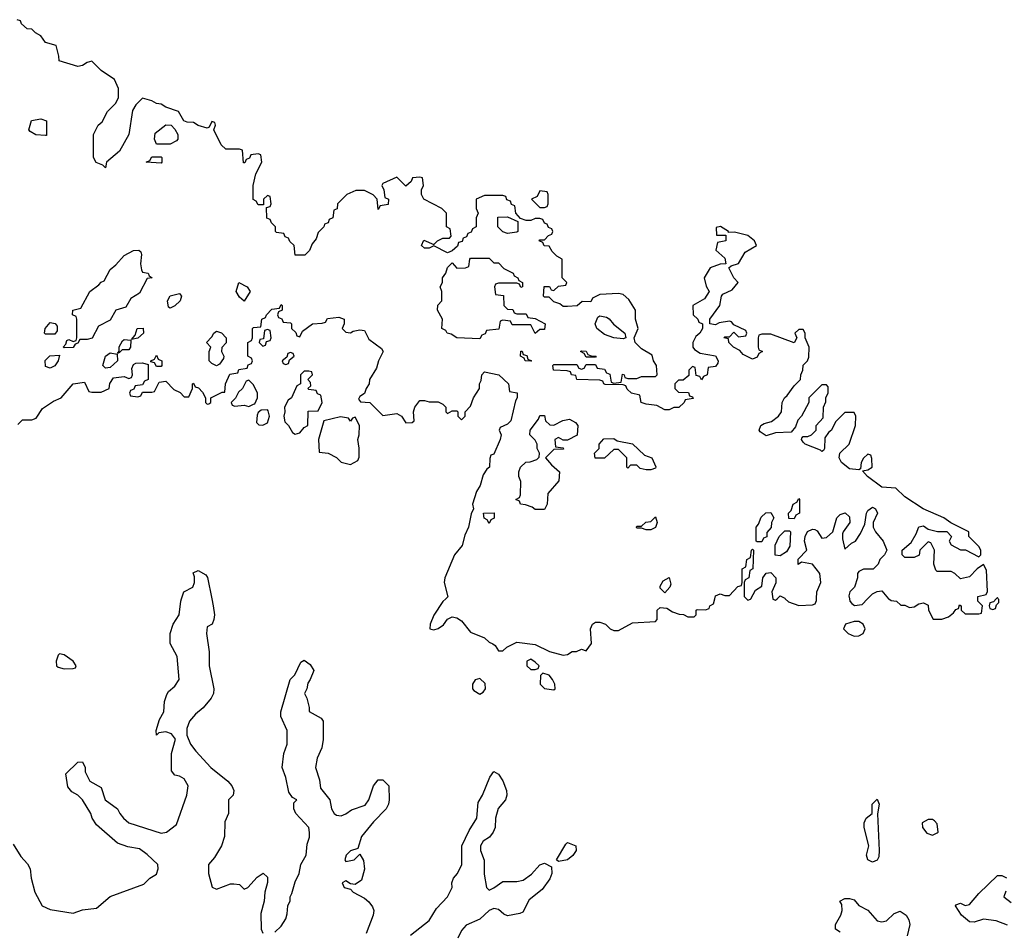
# Model space of a CAD drawing. Header units: inches. Extents: x 2601682 to 2755810, y 449311 to 584050.
# Tile 414 of 505: x 2693038 to 2697300, y 528560 to 532507. Entities that reach past the tile are written whole.
import ezdxf

# ---------------------------------------------------------------- set-up
doc = ezdxf.new("R2010")
doc.units = ezdxf.units.IN
doc.header["$MEASUREMENT"] = 0
doc.layers.add('C6592', color=7, linetype='Continuous')
doc.layers.add('C6593', color=7, linetype='Continuous')

msp = doc.modelspace()

# ---------------------------------------------------------------- linework, layer by layer
at = {"layer": 'C6592', "color": 2}
for points, elevation in [([(2693010, 528938), (2693043.4, 528883.4), (2693072.1, 528852.1), (2693082.8, 528830), (2693087.3, 528790), (2693103, 528730), (2693134.8, 528670), (2693170, 528654.9), (2693270, 528638.8), (2693310, 528653.4), (2693370, 528660.7), (2693430, 528711), (2693575.5, 528764.5), (2693602, 528790), (2693630, 528807.3), (2693638, 528830), (2693636.4, 528850), (2693590, 528893.3), (2693556.6, 528916.6), (2693506.3, 528926.3), (2693461.3, 528941.3), (2693370, 529020.9), (2693352, 529050), (2693346.6, 529070), (2693309.3, 529130), (2693289.6, 529149.6), (2693264, 529164), (2693245.7, 529185.7), (2693238, 529242), (2693290, 529292), (2693310, 529294), (2693322, 529270), (2693322, 529250), (2693342, 529210), (2693390, 529182), (2693408.7, 529128.7), (2693462, 529090), (2693470.8, 529070), (2693486.8, 529050), (2693511, 529030), (2693650, 528984.9), (2693674, 528990), (2693717, 529023), (2693761.3, 529150), (2693768, 529190), (2693750, 529220.7), (2693730, 529231.8), (2693710, 529236), (2693694.5, 529254.5), (2693695.1, 529330), (2693712.1, 529392.1), (2693694.9, 529414.9), (2693670, 529423.7), (2693641, 529419), (2693630, 529409), (2693629.1, 529429.1), (2693643.2, 529476.8), (2693662, 529510), (2693664.7, 529555.3), (2693674.6, 529585.4), (2693682, 529598), (2693710, 529622), (2693728.7, 529650), (2693719, 529750), (2693690, 529806), (2693688.7, 529850), (2693702, 529890), (2693728, 529930), (2693735.3, 529990), (2693738.5, 530000)], 2), ([(2693870, 530000), (2693876, 529970), (2693881, 529930), (2693878, 529910), (2693870.7, 529889.3), (2693850, 529878), (2693847.3, 529850), (2693858.8, 529770), (2693858.8, 529710), (2693879.1, 529610), (2693877.3, 529590), (2693866.8, 529570), (2693832.2, 529527.8), (2693799.3, 529500.7), (2693773.4, 529470), (2693762, 529438), (2693762, 529410), (2693778, 529370), (2693799.9, 529339.9), (2693866, 529270), (2693938.8, 529210), (2693956, 529190), (2693964.7, 529170), (2693962, 529150), (2693942, 529130), (2693942, 529070), (2693925.4, 529034.6), (2693924.7, 528970), (2693911.3, 528930), (2693880.7, 528879.3), (2693856, 528850), (2693856, 528810), (2693871.6, 528751.6), (2693890, 528742), (2693950, 528766), (2693965.4, 528765.4), (2693990, 528762), (2694010, 528742), (2694026, 528750), (2694066, 528794), (2694091.6, 528811.6), (2694110, 528794), (2694110.9, 528770.9), (2694098.8, 528730), (2694096, 528690), (2694082.5, 528637.5), (2694082.8, 528570), (2694090, 528552)], 2), ([(2694882.7, 530000), (2694870, 529988), (2694830, 529928.7), (2694814.8, 529890), (2694814, 529870), (2694830, 529866), (2694850, 529871.3), (2694872.9, 529887.1), (2694890, 529912), (2694910, 529922), (2694930, 529918), (2694950, 529904.7), (2694990, 529856), (2695050, 529831), (2695070, 529811.3), (2695085.4, 529805.4), (2695096.9, 529796.9), (2695110, 529774), (2695130, 529774), (2695146, 529790), (2695190, 529811.3), (2695270, 529802), (2695330.9, 529770.9), (2695390, 529756), (2695410, 529758), (2695430, 529771), (2695448.7, 529771.3), (2695470, 529782), (2695490, 529774), (2695513.2, 529806.8), (2695509, 529870), (2695518, 529890), (2695530, 529898), (2695550, 529898), (2695574, 529890), (2695594, 529870), (2695610, 529862), (2695630, 529862), (2695690, 529896), (2695790, 529902), (2695798, 529910), (2695798, 529950), (2695810, 529962), (2695839.6, 529959.6), (2695863.6, 529943.6), (2695892.7, 529932.7), (2695911.6, 529931.6), (2695930, 529922), (2695958, 529922), (2695966, 529930), (2695966, 529950), (2695970, 529954), (2696007.3, 529952.7), (2696022, 529958), (2696026, 529970), (2696042, 529978), (2696047.2, 530000)], 6), ([(2696184, 530000), (2696190, 529994), (2696202, 529998), (2696203.1, 530000)], 6), ([(2696297.7, 530000), (2696298, 529998), (2696310, 529994), (2696316.7, 530000)], 6), ([(2696352, 530000), (2696366, 529986), (2696410, 529971.3), (2696470, 529974), (2696482, 529978), (2696487.3, 529992.7), (2696487.7, 530000)], 6), ([(2696629.5, 530000), (2696631.3, 529990), (2696639.8, 529979.8), (2696651.1, 529971.1), (2696684.7, 529975.3), (2696708.6, 530000)], 6), ([(2696799.3, 530000), (2696799.6, 529999.6), (2696810, 529992), (2696834, 529990), (2696852.7, 529972.7), (2696870, 529972), (2696890, 529962), (2696910, 529964.7), (2696930, 529978), (2696950, 529982), (2696970, 529972), (2696971.3, 529950), (2696992, 529912), (2697030, 529911.3), (2697058, 529922), (2697080.4, 529939.6), (2697090, 529954), (2697102, 529958), (2697106, 529974), (2697114, 529970), (2697114, 529950), (2697130, 529934), (2697190, 529934), (2697202, 529938), (2697206, 529970), (2697186, 529990), (2697186, 530000)], 6), ([(2697265.2, 530000), (2697254, 529986), (2697238, 529982), (2697234, 529970), (2697238, 529958), (2697250, 529954), (2697262, 529958), (2697266, 529974), (2697276.4, 529983.6), (2697276.4, 529996.4), (2697274, 530000)], 6), ([(2694143.1, 528556.9), (2694170, 528582), (2694190, 528614), (2694196.4, 528636.4), (2694198, 528670), (2694208.4, 528691.6), (2694208.7, 528710), (2694216.4, 528723.6), (2694230, 528774), (2694248, 528810), (2694255.3, 528850), (2694278, 528890), (2694283.1, 528936.9), (2694292.3, 528967.7), (2694292.1, 528987.9), (2694289.2, 529010), (2694233.2, 529070), (2694224, 529090), (2694224, 529116), (2694238, 529130), (2694219, 529139), (2694202.7, 529162.7), (2694190, 529226), (2694174, 529270), (2694182, 529330), (2694195.3, 529370), (2694195.3, 529430), (2694169, 529490), (2694168.7, 529510), (2694208.7, 529650), (2694228.9, 529671.1), (2694255.3, 529724.7), (2694270, 529734), (2694295.9, 529715.9), (2694311, 529690), (2694296, 529650), (2694284.9, 529635.1), (2694281, 529610), (2694271, 529590), (2694280.7, 529570), (2694291.3, 529528.7), (2694291.3, 529511.3), (2694343.6, 529483.6), (2694351.3, 529470), (2694351, 529391), (2694345.2, 529354.8), (2694326, 529310), (2694318, 529270), (2694335.3, 529215.3), (2694339.8, 529179.8), (2694380.7, 529130), (2694388, 529090), (2694399.1, 529070), (2694410, 529062.4), (2694430, 529060.3), (2694450, 529068.4), (2694474.2, 529085.8), (2694534, 529106), (2694549.6, 529130), (2694569.6, 529190.4), (2694590, 529216), (2694610, 529216), (2694636, 529190), (2694637.3, 529130), (2694634, 529110), (2694624, 529090), (2694570, 529034), (2694517.1, 528970), (2694502, 528918), (2694470, 528908.7), (2694451.3, 528890), (2694446, 528870), (2694450, 528862), (2694486, 528870), (2694510, 528894), (2694526.4, 528866.4), (2694530.5, 528829.5), (2694518, 528782), (2694490, 528762), (2694470, 528766), (2694450, 528778), (2694434, 528770), (2694442, 528750), (2694470, 528742), (2694482, 528730), (2694530, 528704), (2694550, 528687.7), (2694565.8, 528665.8), (2694570.3, 528650), (2694567.6, 528630), (2694538, 528550)], 2), ([(2694730, 528542.8), (2694810, 528606.8), (2694841.6, 528658.4), (2694889.4, 528710), (2694909.4, 528750), (2694909.2, 528770), (2694916, 528790), (2694932.7, 528810), (2694951.4, 528848.6), (2694952.3, 528930), (2694983.9, 528996.1), (2695016.2, 529050), (2695022, 529118), (2695040.9, 529150), (2695072.5, 529227.5), (2695090, 529252), (2695110, 529241), (2695130, 529211), (2695144.9, 529170), (2695147.3, 529150), (2695141, 529130), (2695108.7, 529091.3), (2695097.1, 529050), (2695095.5, 529010), (2695088.2, 528990), (2695072.1, 528967.9), (2695044.9, 528950), (2695033, 528930), (2695032.7, 528910), (2695048.5, 528868.5), (2695048.1, 528808.1), (2695058.8, 528750), (2695070, 528738.8), (2695090, 528747.7), (2695130, 528776.3), (2695190, 528776.4), (2695218, 528782), (2695252.9, 528807.1), (2695290, 528847.3), (2695310, 528854.8), (2695339.8, 528839.8), (2695341.6, 528810), (2695332.6, 528787.4), (2695299.4, 528740.6), (2695244.1, 528695.9), (2695216.5, 528643.5), (2695203.1, 528636.9), (2695150, 528626.6), (2695133.8, 528633.8), (2695110, 528655.1), (2695090, 528659.5), (2695070, 528649.4), (2695030, 528612.3), (2694970, 528586), (2694950, 528564), (2694934, 528530)], 2), ([(2697314, 528586), (2697265.6, 528605.6), (2697210, 528613.2), (2697170, 528599), (2697150, 528601.2), (2697115.3, 528630), (2697089, 528671), (2697090, 528674), (2697110, 528682), (2697130, 528671.3), (2697150, 528676), (2697190, 528724), (2697270, 528802), (2697290, 528802), (2697310, 528792)], 2), ([(2697306.4, 528733.6), (2697298, 528710), (2697330, 528684.7)], 2), ([(2696590, 528556), (2696569.2, 528570), (2696569, 528590), (2696593.2, 528630), (2696599, 528650), (2696596.4, 528676.4), (2696588, 528690), (2696610, 528702), (2696630, 528702), (2696650, 528696), (2696670, 528672), (2696710, 528652), (2696750, 528604.7), (2696770, 528601), (2696790, 528604.7), (2696822.7, 528637.3), (2696850, 528647.3), (2696874.8, 528630), (2696887.3, 528610), (2696890.8, 528590), (2696879.1, 528540.9)], 2)]:
    msp.add_lwpolyline(points, dxfattribs=dict(at, elevation=elevation))
for points, elevation in [([(2696670, 529901.2), (2696650, 529901.2), (2696612, 529890), (2696604.7, 529870), (2696624.7, 529850), (2696650, 529837.3), (2696670, 529838.8), (2696688.7, 529850), (2696697.2, 529870), (2696688.7, 529890)], 6), ([(2693210, 529762), (2693204, 529756), (2693196, 529730), (2693198, 529710), (2693204, 529704), (2693230, 529696), (2693270, 529698), (2693279, 529701), (2693282, 529710), (2693269, 529730), (2693230, 529757.2)], 6), ([(2695250, 529738), (2695234, 529730), (2695234, 529710), (2695250, 529694), (2695270, 529694), (2695282, 529698), (2695286, 529710), (2695270, 529726)], 6), ([(2695302, 529678), (2695292, 529668), (2695291.3, 529630), (2695310, 529611.3), (2695350, 529606), (2695355.3, 529610), (2695354, 529630), (2695344, 529650), (2695330, 529668.7)], 6), ([(2695030, 529654), (2695010, 529648.7), (2694998.8, 529630), (2694998.8, 529610), (2695003.4, 529603.4), (2695030, 529586.8), (2695044.7, 529595.3), (2695054, 529610), (2695053.2, 529633.2)], 6), ([(2696730, 528859), (2696709.4, 528869.4), (2696703.7, 528890), (2696714, 528930), (2696693.2, 529010), (2696694, 529030), (2696702, 529050), (2696728, 529070), (2696728, 529110), (2696750, 529132), (2696758, 529110), (2696750.8, 529069.2), (2696758.8, 528910), (2696757.3, 528882.7), (2696750, 528868)], 2), ([(2696990, 529044), (2696970, 529044), (2696944.7, 529030), (2696946, 529010), (2696964.5, 528984.5), (2696990, 528976), (2697010, 528986), (2697013.2, 528990), (2697010, 529026), (2696998.6, 529038.6)], 6), ([(2695370, 528862), (2695362, 528870), (2695402, 528938), (2695410, 528944.9), (2695444.7, 528930), (2695447.3, 528910), (2695431.9, 528888.1), (2695410, 528869.6)], 2)]:
    msp.add_lwpolyline(points, close=True, dxfattribs=dict(at, elevation=elevation))
at = {"layer": 'C6593', "color": 2}
for points, elevation in [([(2697186, 530000), (2697186, 530010), (2697222, 530018), (2697228, 530032), (2697223.1, 530123.1), (2697210, 530148), (2697182, 530130), (2697150, 530095.3), (2697110, 530086), (2697086, 530110), (2697070, 530118), (2697010, 530118), (2697004, 530124), (2696995.3, 530150), (2696998, 530210), (2696982, 530242), (2696970, 530246), (2696934, 530210), (2696931.1, 530188.9), (2696910, 530178), (2696870, 530178), (2696858, 530190), (2696858, 530210), (2696896.5, 530243.5), (2696918.6, 530281.4), (2696930, 530311.3), (2696950, 530316), (2696970, 530302), (2697011.6, 530291.6), (2697051, 530291), (2697072, 530270), (2697062, 530250), (2697070, 530234), (2697110, 530212), (2697131.6, 530211.6), (2697190, 530182), (2697198, 530190), (2697198, 530210), (2697190, 530226), (2697146, 530270), (2697146, 530290), (2697069, 530329), (2697038, 530350), (2696949.5, 530389.5), (2696870, 530442), (2696830, 530479), (2696770, 530483.7), (2696708, 530530), (2696686, 530554), (2696710, 530558), (2696728, 530570), (2696727.3, 530607.3), (2696722, 530622), (2696710, 530626), (2696690, 530608), (2696681, 530590), (2696678, 530562), (2696670, 530558), (2696630, 530562.7), (2696595.3, 530590), (2696586, 530610), (2696588, 530630), (2696628, 530670), (2696655.3, 530750), (2696658, 530790), (2696650, 530806), (2696610, 530806), (2696570, 530766), (2696552, 530730), (2696539.6, 530720.4), (2696523.6, 530696.4), (2696522, 530650), (2696518, 530642), (2696510, 530638), (2696504, 530644), (2696438, 530670), (2696430, 530678), (2696422, 530690), (2696424, 530696), (2696430, 530702), (2696450, 530702), (2696466, 530710), (2696486, 530730), (2696486, 530750), (2696516.4, 530783.6), (2696518, 530830), (2696527.3, 530852.7), (2696528, 530872), (2696538, 530890), (2696538, 530918), (2696530, 530926), (2696510, 530926), (2696454, 530870), (2696454, 530850), (2696422, 530790), (2696406.4, 530773.6), (2696396, 530744), (2696378, 530722), (2696310, 530719), (2696270, 530705.2), (2696243.2, 530723.2), (2696239, 530730), (2696246, 530750), (2696261.2, 530758.8), (2696292.9, 530767.1), (2696322, 530790), (2696335.3, 530810), (2696338, 530850), (2696348, 530870), (2696360.4, 530879.6), (2696390, 530922), (2696418, 530950), (2696419, 530970), (2696428.7, 530990), (2696429.2, 531010.8), (2696448, 531030), (2696453.6, 531046.4), (2696455.3, 531090), (2696438, 531130), (2696438, 531150), (2696430, 531166), (2696410, 531166), (2696394, 531150), (2696402, 531130), (2696390, 531108), (2696290, 531146), (2696250, 531146), (2696238, 531142), (2696234, 531130), (2696234, 531090), (2696238, 531078), (2696254, 531070), (2696238, 531062), (2696230, 531046), (2696210, 531038), (2696170, 531058), (2696155.3, 531075.3), (2696128, 531090), (2696108, 531110), (2696106, 531126), (2696086, 531130), (2696090, 531134), (2696110, 531134), (2696130, 531154), (2696150, 531134), (2696182, 531138), (2696186, 531150), (2696182, 531162), (2696130, 531186), (2696119, 531199), (2696110, 531202), (2696066, 531194), (2696050, 531186), (2696026, 531190), (2696026, 531210), (2696069, 531270), (2696075.3, 531310), (2696081.2, 531318.8), (2696122, 531338), (2696148.7, 531370), (2696129.3, 531389.3), (2696107.3, 531432.7), (2696118, 531442), (2696150, 531451.3), (2696178.6, 531501.4), (2696228, 531530), (2696219, 531550), (2696190, 531572.3), (2696132, 531588), (2696106, 531586), (2696106, 531590), (2696072.1, 531612.1), (2696052.7, 531607.3), (2696054, 531574), (2696094, 531574), (2696094, 531550), (2696058, 531542), (2696052, 531510), (2696090, 531474), (2696094, 531450), (2696070, 531448.7), (2696026.8, 531433.2), (2696001, 531390), (2696010, 531354), (2696022, 531330), (2696002, 531298), (2695952, 531270), (2695954, 531230), (2695974, 531210), (2695978, 531198), (2695994, 531190), (2695994, 531170), (2695982, 531150), (2695964.7, 531135.3), (2695952, 531110), (2695952, 531090), (2695959.6, 531079.6), (2695983.6, 531063.6), (2696050, 531052), (2696062, 531030), (2696059.6, 531020.4), (2696050, 531006), (2696018, 531002), (2696014, 530970), (2695998, 530962), (2695990, 530948), (2695982, 530962), (2695966, 530966), (2695962, 531002), (2695950, 531006), (2695934, 530990), (2695934, 530966), (2695910, 530946), (2695890, 530946), (2695874, 530930), (2695874, 530910), (2695890, 530894), (2695932.7, 530892.7), (2695938, 530878), (2695950, 530874), (2695952.7, 530867.3), (2695918, 530862), (2695914, 530850), (2695891.6, 530828.4), (2695870, 530828), (2695850, 530818), (2695830, 530818), (2695796.4, 530836.4), (2695750, 530842), (2695728, 530850), (2695722, 530882), (2695686, 530890), (2695667.3, 530907.3), (2695662, 530922), (2695650, 530926), (2695572.7, 530927.3), (2695566, 530930), (2695562, 530942), (2695550, 530946), (2695450, 530949.2), (2695446, 530966), (2695426, 530970), (2695422, 530982), (2695407.3, 530987.3), (2695348, 530990), (2695346, 531010), (2695350, 531014), (2695450, 531014), (2695458, 530998), (2695470, 530994), (2695482, 530998), (2695490, 531014), (2695530, 531014), (2695538, 530998), (2695570, 530994), (2695578, 530978), (2695592.7, 530972.7), (2695598, 530938), (2695610, 530934), (2695642, 530938), (2695648, 530972), (2695654, 530970), (2695658, 530958), (2695670, 530954), (2695710, 530954), (2695730, 530962), (2695790, 530962), (2695798, 530970), (2695795.3, 531010), (2695782, 531030), (2695775.3, 531055.3), (2695730, 531082), (2695702, 531110), (2695698, 531130), (2695715.3, 531170), (2695704, 531210), (2695704, 531250), (2695675.5, 531295.5), (2695650, 531318), (2695630, 531322), (2695550, 531318), (2695518, 531302), (2695510, 531286), (2695472.7, 531287.3), (2695451.1, 531268.9), (2695410, 531266), (2695390, 531266), (2695376.4, 531276.4), (2695350, 531286), (2695330, 531306), (2695310, 531306), (2695306, 531310), (2695308.4, 531351.6), (2695331.6, 531351.6), (2695338, 531338), (2695350, 531334), (2695370, 531354), (2695402, 531358), (2695406, 531370), (2695386, 531390), (2695386, 531470), (2695363.1, 531483.1), (2695343.1, 531503.1), (2695330, 531526), (2695308.4, 531528.4), (2695302, 531542), (2695286, 531550), (2695290, 531554), (2695310, 531554), (2695327.3, 531572.7), (2695342, 531578), (2695346, 531590), (2695342, 531602), (2695327.3, 531607.3), (2695322, 531622), (2695310, 531626), (2695302, 531642), (2695290, 531646), (2695270, 531646), (2695250, 531638), (2695230, 531638), (2695206, 531646), (2695186, 531670), (2695182, 531702), (2695167.3, 531707.3), (2695162, 531722), (2695147.3, 531727.3), (2695142, 531742), (2695130, 531746), (2695050, 531746), (2695014, 531730), (2695014, 531690), (2695022, 531670), (2695014, 531650), (2695014, 531610), (2694998, 531602), (2694992.7, 531587.3), (2694978, 531582), (2694972.7, 531567.3), (2694958, 531562), (2694952.7, 531547.3), (2694938, 531542), (2694932.7, 531527.3), (2694910, 531506), (2694890, 531498), (2694830, 531528.7), (2694810, 531518), (2694790, 531518), (2694778, 531530), (2694788, 531552), (2694830, 531534), (2694846, 531550), (2694870, 531562), (2694898, 531562), (2694906, 531570), (2694902, 531602), (2694886, 531610), (2694886, 531670), (2694866, 531690), (2694788, 531730), (2694778, 531750), (2694778, 531770), (2694786, 531790), (2694782, 531822), (2694770, 531826), (2694738, 531822), (2694732.7, 531807.3), (2694710, 531786), (2694670, 531826), (2694610, 531798), (2694606, 531790), (2694614, 531770), (2694618, 531738), (2694634, 531730), (2694632.7, 531707.3), (2694598, 531702), (2694590, 531686), (2694586, 531730), (2694568.4, 531748.4), (2694530, 531768), (2694492.7, 531767.3), (2694454, 531750), (2694414, 531710), (2694411.6, 531688.4), (2694398, 531682), (2694394, 531650), (2694378, 531642), (2694372.7, 531627.3), (2694358, 531622), (2694354, 531610), (2694330, 531586), (2694322, 531558), (2694303.6, 531536.4), (2694292.7, 531507.3), (2694271.6, 531488.4), (2694230, 531488), (2694226, 531530), (2694207.3, 531547.3), (2694202, 531562), (2694187.3, 531567.3), (2694182, 531582), (2694150, 531586), (2694146, 531590), (2694146, 531610), (2694127.3, 531627.3), (2694122, 531642), (2694108.4, 531648.4), (2694106, 531694), (2694122, 531698), (2694126, 531710), (2694122, 531742), (2694110, 531746), (2694094, 531730), (2694094, 531706), (2694070, 531706), (2694062, 531722), (2694048.4, 531728.4), (2694048, 531790), (2694060.4, 531839.6), (2694086, 531890), (2694082, 531922), (2694070, 531926), (2694038, 531922), (2694032.7, 531907.3), (2694018, 531902), (2694012.7, 531887.3), (2694007.3, 531887.3), (2694002, 531942), (2693990, 531946), (2693930, 531946), (2693910, 531966), (2693878, 532030), (2693886, 532050), (2693882, 532062), (2693870, 532066), (2693858, 532042), (2693850, 532038), (2693810, 532048.7), (2693790, 532062), (2693763.1, 532063.1), (2693748.7, 532068.7), (2693726, 532110), (2693670, 532128.7), (2693650, 532142), (2693630, 532144), (2693610, 532155.3), (2693570, 532168), (2693541, 532139), (2693526, 532114), (2693511, 532010), (2693470, 531938), (2693414, 531890), (2693410, 531866), (2693398, 531878), (2693368.9, 531888.9), (2693358, 531910), (2693358, 532010), (2693378, 532050), (2693395.3, 532064.7), (2693418, 532110), (2693454.6, 532145.4), (2693466, 532170), (2693466, 532210), (2693448.9, 532248.9), (2693390, 532288), (2693350, 532328), (2693330, 532322), (2693310, 532308.7), (2693290, 532304), (2693209, 532329), (2693208, 532350), (2693195.3, 532395.3), (2693150, 532409), (2693130, 532438), (2693106, 532450), (2693090, 532466), (2693070, 532468), (2693046, 532490), (2693042, 532502), (2693027.3, 532507.3)], 6), ([(2693030, 530754), (2693050, 530774), (2693090, 530774), (2693110, 530782), (2693136.4, 530823.6), (2693184, 530856), (2693218, 530870), (2693270, 530931.3), (2693318, 530938), (2693338, 530898), (2693350, 530894), (2693390, 530894), (2693426, 530910), (2693428.4, 530931.6), (2693444, 530956), (2693490, 530962), (2693510, 530954), (2693522, 530958), (2693526, 530970), (2693523.1, 530996.9), (2693530, 531014), (2693540.4, 531019.6), (2693570, 531022), (2693594, 531014), (2693594, 530950), (2693578, 530942), (2693570, 530926), (2693538, 530922), (2693532.7, 530907.3), (2693518, 530902), (2693514, 530890), (2693518, 530878), (2693550, 530874), (2693562, 530878), (2693570, 530894), (2693610, 530894), (2693622, 530898), (2693642, 530938), (2693670, 530942), (2693705.4, 530905.4), (2693732.7, 530892.7), (2693750, 530874), (2693770, 530874), (2693786, 530910), (2693786, 530930), (2693790, 530934), (2693798, 530918), (2693812.7, 530912.7), (2693830, 530894), (2693842, 530870), (2693842, 530850), (2693850, 530842), (2693856.4, 530843.6), (2693866, 530850), (2693866, 530870), (2693914, 530894), (2693926, 530894), (2693928.9, 530931.1), (2693947.3, 530972.7), (2693982, 530978), (2693987.3, 530992.7), (2694022, 530998), (2694027.3, 531012.7), (2694042, 531018), (2694046, 531030), (2694042, 531042), (2694026, 531050), (2694026, 531110), (2694042, 531118), (2694046, 531130), (2694046, 531170), (2694050, 531174), (2694082, 531178), (2694086, 531210), (2694102, 531218), (2694106, 531230), (2694130, 531254), (2694162, 531258), (2694170, 531274), (2694174, 531270), (2694174, 531250), (2694158, 531242), (2694154, 531230), (2694158, 531218), (2694172.7, 531212.7), (2694178, 531198), (2694210, 531194), (2694214, 531190), (2694214, 531170), (2694232.7, 531152.7), (2694238, 531138), (2694250, 531134), (2694262, 531158), (2694306, 531190), (2694347.3, 531192.7), (2694362, 531198), (2694370, 531214), (2694419.8, 531219.8), (2694442, 531210), (2694442, 531190), (2694434, 531170), (2694450, 531154), (2694470, 531152), (2694481.2, 531158.8), (2694510, 531164.7), (2694530, 531162), (2694550, 531124.7), (2694603.6, 531083.6), (2694612, 531070), (2694591.3, 531030), (2694582, 530998), (2694552, 530950), (2694551.3, 530930), (2694538, 530910), (2694531.3, 530888.7), (2694510, 530875.3), (2694504.7, 530864.7), (2694512.7, 530852.7), (2694554, 530850), (2694610, 530794), (2694670, 530802), (2694691.1, 530791.1), (2694710, 530762), (2694736.4, 530763.6), (2694746, 530770), (2694742, 530810), (2694748.7, 530830), (2694770, 530858), (2694790, 530858), (2694810, 530852), (2694850, 530852), (2694870, 530842), (2694882, 530830), (2694882, 530810), (2694890, 530802), (2694910, 530814), (2694930, 530814), (2694934, 530810), (2694934, 530790), (2694950, 530774), (2694966, 530790), (2694966, 530810), (2694990, 530834), (2695002, 530870), (2695028, 530910), (2695028, 530930), (2695035.3, 530944.7), (2695038, 530970), (2695050, 530982), (2695112, 530970), (2695154, 530930), (2695158, 530898), (2695191.6, 530891.6), (2695192, 530870), (2695183.6, 530856.4), (2695164.7, 530770), (2695150, 530755.3), (2695118, 530742), (2695114, 530730), (2695122, 530710), (2695118, 530690), (2695090, 530626), (2695078, 530622), (2695072.7, 530607.3), (2695072, 530570), (2695059.6, 530560.4), (2695043.6, 530536.4), (2695031, 530490), (2695015.3, 530464.7), (2694998, 530410), (2695002, 530390), (2694992, 530368), (2694981, 530310), (2694964.5, 530275.5), (2694953, 530230), (2694920.7, 530190), (2694878.8, 530090), (2694876, 530070), (2694891.6, 530008.4), (2694882.7, 530000)], 6), ([(2696487.7, 530000), (2696489, 530030), (2696506, 530070), (2696502, 530110), (2696470, 530149.3), (2696422, 530158), (2696408, 530148), (2696408.4, 530171.6), (2696446, 530210), (2696435.3, 530250), (2696438, 530270), (2696448.7, 530291.3), (2696470, 530302), (2696479.6, 530299.6), (2696490, 530294), (2696510, 530262), (2696530, 530264.7), (2696558, 530290), (2696575.3, 530350), (2696590, 530364.7), (2696611.3, 530371.3), (2696630, 530354), (2696631.3, 530330), (2696602, 530290), (2696599.6, 530280.4), (2696599.6, 530259.6), (2696610, 530214), (2696639, 530241), (2696655.3, 530250), (2696678, 530282), (2696696.4, 530323.6), (2696704, 530370), (2696710, 530382), (2696730, 530396), (2696742, 530390), (2696751, 530370), (2696732, 530330), (2696732, 530310), (2696742, 530290), (2696776, 530250), (2696792, 530210), (2696782, 530190), (2696762, 530170), (2696754, 530150), (2696732, 530128), (2696690, 530128), (2696670, 530118), (2696664.7, 530110), (2696664.7, 530090), (2696651.3, 530050), (2696631.3, 530030), (2696627.1, 530012.9), (2696629.5, 530000)], 6), ([(2696047.2, 530000), (2696050, 530012), (2696070, 530022), (2696090, 530014), (2696110, 530014), (2696147.3, 530052.7), (2696162, 530058), (2696166, 530070), (2696166, 530130), (2696182, 530138), (2696186, 530170), (2696202, 530178), (2696206, 530210), (2696210, 530214), (2696214, 530210), (2696212, 530130), (2696198, 530122), (2696194, 530090), (2696178, 530082), (2696174, 530070), (2696174, 530010), (2696184, 530000)], 6), ([(2693738.5, 530000), (2693748, 530030), (2693788, 530050), (2693795.3, 530070), (2693795.3, 530095.3), (2693788.4, 530111.6), (2693810, 530122), (2693843.6, 530103.6), (2693851.6, 530091.6), (2693870, 530000)], 2), ([(2696203.1, 530000), (2696223.1, 530036.9), (2696250, 530054), (2696255.3, 530090), (2696268.9, 530111.1), (2696290, 530114), (2696311.3, 530090), (2696311.1, 530068.9), (2696294, 530030), (2696297.7, 530000)], 6), ([(2696316.7, 530000), (2696330, 530012), (2696350, 530002), (2696352, 530000)], 6), ([(2696708.6, 530000), (2696730, 530022), (2696750, 530032), (2696770, 530034), (2696799.3, 530000)], 6), ([(2697274, 530000), (2697270, 530006), (2697265.2, 530000)], 6)]:
    msp.add_lwpolyline(points, dxfattribs=dict(at, elevation=elevation))
at = {"layer": 'C6593', "color": 2, "elevation": 6}
for points in [[(2693150, 532006), (2693108.4, 532008.4), (2693083.1, 532023.1), (2693078, 532030), (2693088.9, 532071.1), (2693130, 532078), (2693154, 532070), (2693154, 532006)], [(2693630, 531968), (2693622, 531990), (2693624.7, 532015.3), (2693670, 532052), (2693694, 532050), (2693710, 532034), (2693722, 532010), (2693722, 531990), (2693716.9, 531983.1), (2693690, 531968)], [(2693650, 531886), (2693586, 531890), (2693602, 531898), (2693610, 531914), (2693650, 531914), (2693654, 531910), (2693654, 531890)], [(2695290, 531766), (2695278, 531742), (2695254, 531730), (2695290, 531694), (2695310, 531694), (2695322, 531698), (2695326, 531710), (2695326, 531750), (2695322, 531762)], [(2695150, 531582), (2695128.7, 531588.7), (2695108, 531610), (2695107.3, 531652.7), (2695150, 531654), (2695194, 531634), (2695194, 531590), (2695190, 531588)], [(2693230, 531086), (2693226, 531090), (2693238, 531102), (2693242, 531118), (2693250, 531122), (2693270, 531114), (2693282, 531118), (2693286, 531130), (2693286, 531210), (2693282, 531222), (2693266, 531230), (2693268, 531250), (2693302, 531258), (2693342, 531330), (2693381.2, 531358.8), (2693390, 531370.8), (2693404, 531376), (2693430, 531426), (2693454.2, 531445.8), (2693490, 531486.8), (2693530, 531507.3), (2693554, 531510), (2693562, 531502), (2693564.7, 531490), (2693561, 531450), (2693564.7, 531424.7), (2693570, 531414), (2693594, 531410), (2693598, 531398), (2693612, 531390), (2693590, 531386), (2693556.9, 531323.1), (2693519.6, 531300.4), (2693496.9, 531263.1), (2693454, 531250), (2693430, 531206), (2693379.6, 531180.4), (2693351.3, 531128.7), (2693330, 531122), (2693298, 531122), (2693290, 531106), (2693278, 531102), (2693270, 531088)], [(2695090, 531454), (2695110, 531454), (2695134, 531430), (2695174, 531410), (2695178, 531398), (2695194, 531390), (2695198, 531378), (2695214, 531370), (2695214, 531350), (2695208, 531348), (2695202, 531362), (2695190, 531366), (2695110, 531366), (2695098, 531362), (2695094, 531350), (2695098, 531318), (2695132.7, 531312.7), (2695134, 531270), (2695150, 531254), (2695172.7, 531252.7), (2695178, 531238), (2695190, 531234), (2695230, 531234), (2695238, 531218), (2695270, 531214), (2695312, 531190), (2695310, 531166), (2695290, 531166), (2695270, 531148), (2695250, 531186), (2695170, 531186), (2695162, 531202), (2695130, 531206), (2695118, 531202), (2695112.7, 531167.3), (2695058, 531162), (2695052.7, 531147.3), (2695038, 531142), (2695030, 531126), (2694930, 531129.3), (2694905.2, 531145.2), (2694888.7, 531150), (2694882, 531162), (2694866, 531170), (2694868, 531210), (2694846, 531250), (2694848.7, 531271.3), (2694866, 531290), (2694866, 531330), (2694858, 531350), (2694868, 531370), (2694868.7, 531390), (2694882, 531410), (2694890, 531434), (2694910, 531454), (2694930, 531432), (2694967.3, 531432.7), (2694982, 531438), (2694986, 531470), (2694990, 531474), (2695070, 531474)], [(2694010, 531288), (2693990, 531306), (2693975.3, 531330), (2693986, 531370), (2694022, 531350), (2694036, 531330)], [(2693690, 531258), (2693682, 531262), (2693678, 531290), (2693690, 531312), (2693730, 531322), (2693738, 531310), (2693732, 531290), (2693710, 531268.7)], [(2693150, 531146), (2693146, 531150), (2693148.7, 531170), (2693170, 531196), (2693191.6, 531191.6), (2693199.6, 531179.6), (2693199.6, 531160.4), (2693190, 531146)], [(2695650, 531125.2), (2695610, 531129.6), (2695570, 531143.6), (2695536, 531170), (2695529, 531190), (2695541.2, 531218.8), (2695550, 531224.7), (2695578.8, 531218.8), (2695590, 531212), (2695608.5, 531188.5), (2695658, 531150), (2695662, 531130)], [(2693522, 531122), (2693538, 531142), (2693546, 531170), (2693572, 531172), (2693574, 531150), (2693550, 531128)], [(2693890, 531008), (2693870, 531018), (2693858, 531030), (2693858, 531070), (2693866, 531090), (2693846, 531110), (2693870, 531134), (2693878, 531150), (2693890, 531158), (2693911.6, 531151.6), (2693932, 531130), (2693931.6, 531108.4), (2693912.7, 531087.3), (2693912, 531070), (2693922, 531050), (2693919.6, 531040.4), (2693903.6, 531016.4)], [(2694110, 531166), (2694098, 531162), (2694094, 531126), (2694078, 531122), (2694074, 531110), (2694090, 531094), (2694102, 531098), (2694106, 531114), (2694122, 531118), (2694126, 531130), (2694122, 531162)], [(2693462, 531062), (2693468, 531072), (2693468.9, 531091.1), (2693483.1, 531116.9), (2693490, 531122), (2693519.6, 531119.6), (2693518, 531090), (2693510, 531078), (2693482, 531078), (2693470, 531066)], [(2693410, 530998), (2693398, 531010), (2693409, 531051), (2693430, 531064.7), (2693459.6, 531059.6), (2693462, 531030), (2693430, 531002)], [(2694210, 531066), (2694198, 531062), (2694194, 531046), (2694174, 531030), (2694178, 531018), (2694190, 531014), (2694202, 531018), (2694206, 531034), (2694226, 531050), (2694222, 531062)], [(2695250, 531028.7), (2695226, 531030), (2695222, 531042), (2695206, 531050), (2695207.3, 531072.7), (2695212.7, 531072.7), (2695218, 531058), (2695232.7, 531052.7), (2695238, 531038), (2695254, 531030)], [(2695490, 531046), (2695482, 531062), (2695466, 531070), (2695470, 531074), (2695490, 531072), (2695498, 531058), (2695511.6, 531051.6), (2695534, 531050), (2695530, 531046)], [(2693170, 530998), (2693150, 531006), (2693148.4, 531031.6), (2693168.4, 531051.6), (2693210, 531054), (2693204.7, 531030), (2693190, 531008)], [(2693630, 531006), (2693622, 531022), (2693606, 531026), (2693606, 531030), (2693622, 531038), (2693630, 531054), (2693638, 531038), (2693654, 531030), (2693654, 531010), (2693650, 531006)], [(2694290, 530986), (2694270, 530986), (2694254, 530970), (2694254, 530930), (2694238, 530922), (2694214, 530870), (2694199.6, 530860.4), (2694184.7, 530830), (2694186, 530810), (2694181, 530790), (2694186, 530766), (2694202, 530750), (2694219.6, 530719.6), (2694230, 530712), (2694250, 530718), (2694270, 530742), (2694286, 530750), (2694287.3, 530812.7), (2694330, 530814), (2694348, 530850), (2694342, 530882), (2694327.3, 530887.3), (2694322, 530902), (2694290, 530906), (2694286, 530910), (2694298, 530922), (2694296.4, 530936.4), (2694286, 530950), (2694306, 530970), (2694302, 530982)], [(2694030, 530946), (2694018, 530942), (2694002, 530910), (2693985.4, 530894.6), (2693972, 530868), (2693954, 530850), (2693958, 530838), (2693970, 530834), (2694010, 530838), (2694030, 530832), (2694050, 530842), (2694055.3, 530844.7), (2694068, 530870), (2694068, 530890), (2694050, 530926)], [(2694110, 530818), (2694083.6, 530816.4), (2694070, 530806), (2694065.4, 530794.6), (2694063.6, 530763.6), (2694072.7, 530752.7), (2694090, 530752), (2694110, 530762), (2694119, 530790), (2694113.6, 530813.6)], [(2694427.3, 530787.3), (2694354, 530770), (2694330.8, 530690), (2694334, 530634), (2694374, 530630), (2694410, 530611.3), (2694430, 530591.3), (2694470, 530582), (2694502, 530598), (2694507.3, 530612.7), (2694508, 530652), (2694502, 530690), (2694508, 530710), (2694508.7, 530750), (2694490, 530786), (2694478, 530782), (2694470, 530768.7), (2694462, 530782)], [(2695350, 530752), (2695388.9, 530771.1), (2695418, 530778), (2695443.6, 530763.6), (2695454, 530750), (2695451.6, 530708.4), (2695410, 530686), (2695390, 530686), (2695370, 530698), (2695354, 530690), (2695358, 530658), (2695390, 530654), (2695392.7, 530647.3), (2695350, 530646), (2695314, 530610), (2695339.6, 530579.6), (2695374, 530550), (2695371.3, 530510), (2695323.6, 530456.4), (2695322, 530410), (2695310, 530386), (2695270, 530386), (2695256.4, 530396.4), (2695227.3, 530407.3), (2695206, 530410), (2695202, 530422), (2695186, 530430), (2695202, 530438), (2695206, 530450), (2695207.3, 530507.3), (2695198, 530530), (2695198, 530550), (2695206, 530570), (2695228.4, 530591.6), (2695247.3, 530592.7), (2695276.4, 530603.6), (2695287.3, 530612.7), (2695288, 530630), (2695278, 530650), (2695278, 530670), (2695270, 530686), (2695246, 530710), (2695248, 530730), (2695283.1, 530776.9), (2695290, 530794), (2695310, 530794), (2695314, 530770), (2695332.7, 530752.7)], [(2695750, 530558), (2695724, 530564), (2695710, 530578), (2695682, 530578), (2695670, 530566), (2695666, 530570), (2695666, 530610), (2695630, 530646), (2695610, 530646), (2695570, 530608), (2695528.4, 530608.4), (2695526, 530630), (2695546, 530650), (2695546, 530670), (2695567.3, 530692.7), (2695610, 530694), (2695623.6, 530683.6), (2695691, 530671), (2695742, 530622), (2695774, 530610), (2695791.6, 530571.6), (2695790, 530566), (2695770, 530558)], [(2696390, 530346), (2696368, 530348), (2696366, 530370), (2696378, 530382), (2696386, 530410), (2696402, 530418), (2696410, 530434), (2696414, 530430), (2696414, 530370), (2696398, 530362)], [(2695070, 530326), (2695062, 530342), (2695048.4, 530348.4), (2695046, 530370), (2695092, 530372), (2695091.6, 530348.4), (2695078, 530342)], [(2695750, 530298), (2695730, 530306), (2695710, 530306), (2695708, 530310), (2695710, 530314), (2695730, 530314), (2695748.4, 530331.6), (2695770, 530334), (2695790, 530354), (2695798, 530330), (2695790, 530308.7), (2695770, 530298)], [(2696230, 530246), (2696226, 530250), (2696226, 530310), (2696236.4, 530323.6), (2696247.3, 530352.7), (2696267.3, 530372.7), (2696290, 530374), (2696302, 530350), (2696292, 530330), (2696291.6, 530308.4), (2696272.7, 530287.3), (2696271.6, 530268.4), (2696258, 530262), (2696250, 530246)], [(2696330, 530186), (2696308.4, 530188.4), (2696308.4, 530231.6), (2696326, 530270), (2696350, 530294), (2696370, 530294), (2696374, 530290), (2696371.6, 530228.4), (2696356.9, 530203.1)], [(2695830, 530026), (2695810, 530046), (2695810, 530054), (2695823.1, 530076.9), (2695850, 530091.3), (2695856.9, 530063.1), (2695852, 530050)]]:
    msp.add_lwpolyline(points, close=True, dxfattribs=at)

doc.saveas('drawing.dxf')
